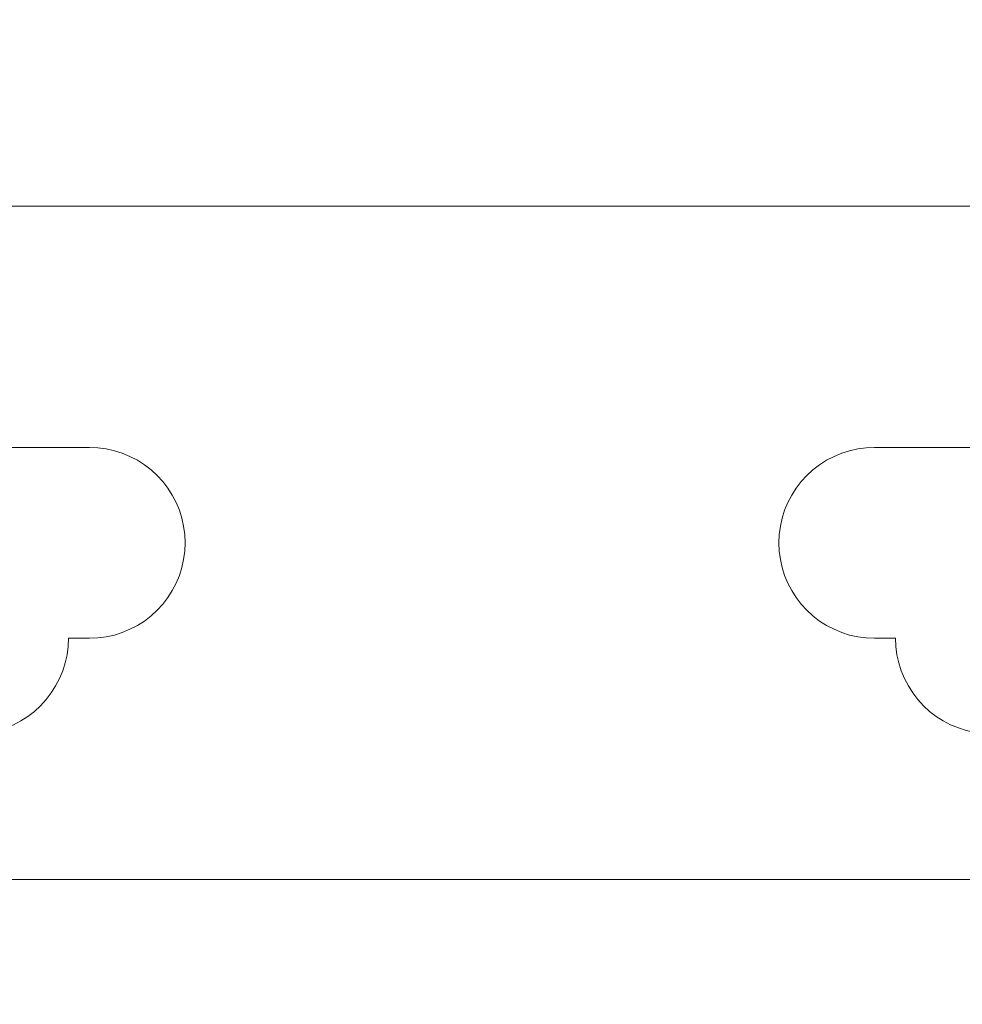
# Model space of a CAD drawing. Header units: inches. Extents: x -412 to -304, y -62 to 18.
# Tile 311 of 656: x -354.502 to -353.627, y -32.816 to -31.902. Entities that reach past the tile are written whole.
import ezdxf

# ---------------------------------------------------------------- set-up
doc = ezdxf.new("R2010")
doc.units = ezdxf.units.IN
doc.header["$LTSCALE"] = 32
doc.header["$MEASUREMENT"] = 0
for name, color, linetype, lineweight in [('Black', 7, 'Continuous', 18), ('Drawing', 7, 'Continuous', 18), ('None', 7, 'Continuous', 18), ('SolidLine', 7, 'Continuous', 15), ('Wood_1-H', 7, 'Continuous', 13)]:
    doc.layers.add(name, color=color, linetype=linetype, lineweight=lineweight)

# ---------------------------------------------------------------- blocks, each defined once
blk = doc.blocks.new('Group-20')
at = {"layer": 'Black'}
for points in [[(-34.54794, 16.53613, 28.9791), (34.54794, 16.53613, 28.9791), (34.54794, -16.53613, 28.9791), (-34.54794, -16.53613, 28.9791)], [(-34.54794, 16.53613, 27.70079), (34.54794, 16.53613, 27.70079), (34.54794, -16.53613, 27.70079), (-34.54794, -16.53613, 27.70079)]]:
    blk.add_3dface(points, dxfattribs=at)
at = {"layer": 'Wood_1-H'}
for points in [[(-35.96494, 17.95313, 28.99879), (35.96494, 17.95313, 28.99879), (35.96494, -17.95313, 28.99879), (-35.96494, -17.95313, 28.99879)], [(-35.96494, 17.95313, 28.9791), (35.96494, 17.95313, 28.9791), (35.96494, -17.95313, 28.9791), (-35.96494, -17.95313, 28.9791)]]:
    blk.add_3dface(points, dxfattribs=at)
blk = doc.blocks.new('MpHtAdjTrough-1095 (3D)')
at = {"layer": 'Black'}
for points in [[(-17.3622, 7.15669, -4.03907), (17.3622, 7.15669, -4.03907), (17.3622, 2.59974, -4.03907), (-17.3622, 2.59974, -4.03907)], [(17.3622, 7.15669, -3.97923), (-17.3622, 7.15669, -3.97923), (-17.3622, 2.61996, -3.97923), (17.3622, 2.61996, -3.97923)]]:
    blk.add_3dface(points, dxfattribs=at)
blk = doc.blocks.new('MP-Hardwire (3D)')
at = {"layer": 'Black'}
for points, invisible_edges in [([(5.42778, 0.76766), (5.42778, 0.82644), (-6.79613, 0.58065), (-6.79613, 0.36411)], 10), ([(-6.57222, -0.76778, -0.07874), (-6.57222, 0.76766, -0.07874), (-6.57222, 0.82644, -1.496), (-6.57222, -0.47242, -1.496)], 10), ([(-4.13831, 0.4331, -1.496), (-4.13831, -0.43305, -1.496), (-6.57222, -0.47242, -1.496), (-6.57222, 0.82644, -1.496)], 10), ([(-7.19722, 0.76766), (-7.19722, -0.76778), (-7.06054, 0.457), (-7.06154, 0.46466)], 10), ([(-7.06154, 0.46466, -0.07874), (-7.06054, 0.457, -0.07874), (-7.19722, -0.76778, -0.07874), (-7.19722, 0.76766, -0.07874)], 10), ([(5.42778, 0.76766), (-6.89244, -0.27599), (-6.88472, -0.27565)], 9), ([(-6.79748, 0.34873), (-6.89244, -0.27599), (5.42778, 0.76766)], 11), ([(-6.88472, -0.27565), (5.66357, 0.31982), (5.66, 0.32668), (5.42778, 0.76766)], 13), ([(5.42778, 0.76766), (-6.79647, 0.35639), (-6.79748, 0.34873)], 9), ([(-6.57222, 0.76766, -0.07874), (-6.57222, -0.76778, -0.07874), (-6.79748, 0.34873, -0.07874), (-6.79647, 0.35639, -0.07874)], 10), ([(-6.79613, 0.36411), (-6.79647, 0.35639), (5.42778, 0.76766)], 10), ([(-6.57222, 0.76766, -0.07874), (-6.79647, 0.35639, -0.07874), (-6.79613, 0.36411, -0.07874)], 9), ([(-6.57222, 0.76766, -0.07874), (-6.79613, 0.36411, -0.07874), (-6.79613, 0.58065, -0.07874)], 9), ([(-7.05886, 0.44945), (-7.06054, 0.457), (-7.19722, -0.76778)], 10), ([(-7.19722, -0.76778, -0.07874), (-7.06054, 0.457, -0.07874), (-7.05886, 0.44945, -0.07874)], 9), ([(-7.19722, -0.76778), (-7.05654, 0.44208), (-7.05886, 0.44945)], 9), ([(-7.05886, 0.44945, -0.07874), (-7.05654, 0.44208, -0.07874), (-7.19722, -0.76778, -0.07874)], 10), ([(-7.05358, 0.43494), (-7.05654, 0.44208), (-7.19722, -0.76778)], 10), ([(-7.05654, 0.44208, -0.07874), (-7.05358, 0.43494, -0.07874), (-7.19722, -0.76778, -0.07874)], 10), ([(-7.05001, 0.42809), (-7.05358, 0.43494), (-7.19722, -0.76778)], 10), ([(-7.19722, -0.76778, -0.07874), (-7.05358, 0.43494, -0.07874), (-7.05001, 0.42809, -0.07874)], 9), ([(-7.05001, 0.42809), (-7.05001, 0.42809, -0.07874), (-7.05358, 0.43494, -0.07874), (-7.05358, 0.43494)], 5), ([(-7.19722, -0.76778), (-7.04586, 0.42157), (-7.05001, 0.42809)], 9), ([(-7.05001, 0.42809, -0.07874), (-7.04586, 0.42157, -0.07874), (-7.19722, -0.76778, -0.07874)], 10), ([(-7.04116, 0.41544), (-7.04586, 0.42157), (-7.19722, -0.76778)], 10), ([(-7.19722, -0.76778, -0.07874), (-7.04586, 0.42157, -0.07874), (-7.04116, 0.41544, -0.07874)], 9), ([(-7.04586, 0.42157), (-7.04586, 0.42157, -0.07874), (-7.05001, 0.42809, -0.07874), (-7.05001, 0.42809)], 5), ([(-7.04116, 0.41544), (-7.04116, 0.41544, -0.07874), (-7.04586, 0.42157, -0.07874), (-7.04586, 0.42157)], 5), ([(-7.19722, -0.76778), (-7.03594, 0.40974), (-7.04116, 0.41544)], 9), ([(-7.04116, 0.41544, -0.07874), (-7.03594, 0.40974, -0.07874), (-7.19722, -0.76778, -0.07874)], 10), ([(-7.03594, 0.40974), (-7.03594, 0.40974, -0.07874), (-7.04116, 0.41544, -0.07874), (-7.04116, 0.41544)], 5), ([(-7.03594, 0.40974), (-7.19722, -0.76778), (-6.965, 0.32668), (-6.96796, 0.33382)], 11), ([(-7.03594, 0.40974, -0.07874), (-7.03024, 0.40452, -0.07874), (-7.19722, -0.76778, -0.07874)], 10), ([(-7.19722, -0.76778, -0.07874), (-7.03024, 0.40452, -0.07874), (-6.97028, 0.34119, -0.07874), (-6.96796, 0.33382, -0.07874)], 11), ([(-7.03594, 0.40974), (-6.97028, 0.34119), (-6.97195, 0.34873)], 9), ([(-6.96796, 0.33382), (-6.97028, 0.34119), (-7.03594, 0.40974)], 10), ([(-7.03024, 0.40452), (-7.03594, 0.40974), (-6.97195, 0.34873)], 10), ([(-7.03024, 0.40452), (-7.03024, 0.40452, -0.07874), (-7.03594, 0.40974, -0.07874), (-7.03594, 0.40974)], 5), ([(-6.97195, 0.34873), (-6.97296, 0.35639), (-7.03024, 0.40452)], 10), ([(-7.02411, 0.39982), (-7.03024, 0.40452), (-6.97296, 0.35639)], 10), ([(-6.97195, 0.34873, -0.07874), (-7.03024, 0.40452, -0.07874), (-7.02411, 0.39982, -0.07874)], 9), ([(-7.03024, 0.40452, -0.07874), (-6.97195, 0.34873, -0.07874), (-6.97028, 0.34119, -0.07874)], 9), ([(-7.02411, 0.39982), (-7.02411, 0.39982, -0.07874), (-7.03024, 0.40452, -0.07874), (-7.03024, 0.40452)], 5), ([(-6.97296, 0.35639), (-7.01759, 0.39567), (-7.02411, 0.39982)], 9), ([(-7.02411, 0.39982, -0.07874), (-7.01759, 0.39567, -0.07874), (-6.97195, 0.34873, -0.07874)], 10), ([(-7.01759, 0.39567), (-7.01759, 0.39567, -0.07874), (-7.02411, 0.39982, -0.07874), (-7.02411, 0.39982)], 5), ([(-7.01073, 0.3921), (-7.01759, 0.39567), (-6.97296, 0.35639)], 10), ([(-6.97195, 0.34873, -0.07874), (-7.01759, 0.39567, -0.07874), (-7.01073, 0.3921, -0.07874)], 9), ([(-7.01073, 0.3921), (-7.01073, 0.3921, -0.07874), (-7.01759, 0.39567, -0.07874), (-7.01759, 0.39567)], 5), ([(-7.0036, 0.38914), (-7.01073, 0.3921), (-6.97296, 0.35639)], 10), ([(-6.97195, 0.34873, -0.07874), (-7.01073, 0.3921, -0.07874), (-7.0036, 0.38914, -0.07874)], 9), ([(-7.0036, 0.38914), (-7.0036, 0.38914, -0.07874), (-7.01073, 0.3921, -0.07874), (-7.01073, 0.3921)], 5), ([(-6.97296, 0.35639), (-6.99622, 0.38682), (-7.0036, 0.38914)], 9), ([(-7.0036, 0.38914, -0.07874), (-6.99622, 0.38682, -0.07874), (-6.97195, 0.34873, -0.07874)], 10), ([(-6.99622, 0.38682), (-6.99622, 0.38682, -0.07874), (-7.0036, 0.38914, -0.07874), (-7.0036, 0.38914)], 5), ([(-6.98868, 0.38514), (-6.99622, 0.38682), (-6.97296, 0.35639)], 10), ([(-6.97195, 0.34873, -0.07874), (-6.99622, 0.38682, -0.07874), (-6.98868, 0.38514, -0.07874)], 9), ([(-6.98868, 0.38514), (-6.98868, 0.38514, -0.07874), (-6.99622, 0.38682, -0.07874), (-6.99622, 0.38682)], 5), ([(-6.98102, 0.38414), (-6.98868, 0.38514), (-6.97296, 0.35639)], 10), ([(-6.98868, 0.38514, -0.07874), (-6.98102, 0.38414, -0.07874), (-6.97195, 0.34873, -0.07874)], 10), ([(-6.98102, 0.38414), (-6.98102, 0.38414, -0.07874), (-6.98868, 0.38514, -0.07874), (-6.98868, 0.38514)], 5), ([(-6.98102, 0.38414), (-6.97296, 0.35639), (-6.9733, 0.36411)], 9), ([(-6.9733, 0.36411), (-6.9733, 0.3838), (-6.98102, 0.38414)], 8), ([(-6.98102, 0.38414, -0.07874), (-6.9733, 0.3838, -0.07874), (-6.9733, 0.36411, -0.07874)], 8), ([(-6.9733, 0.36411, -0.07874), (-6.97296, 0.35639, -0.07874), (-6.98102, 0.38414, -0.07874)], 10), ([(-6.97296, 0.35639, -0.07874), (-6.97195, 0.34873, -0.07874), (-6.98102, 0.38414, -0.07874)], 10), ([(-6.9733, 0.3838), (-6.9733, 0.3838, -0.07874), (-6.98102, 0.38414, -0.07874), (-6.98102, 0.38414)], 4), ([(-6.97296, 0.35639), (-6.97296, 0.35639, -0.07874), (-6.9733, 0.36411, -0.07874), (-6.9733, 0.36411)], 1), ([(-6.79613, 0.36411), (-6.79613, 0.36411, -0.07874), (-6.79647, 0.35639, -0.07874), (-6.79647, 0.35639)], 4), ([(-6.97195, 0.34873), (-6.97195, 0.34873, -0.07874), (-6.97296, 0.35639, -0.07874), (-6.97296, 0.35639)], 5), ([(-6.97028, 0.34119), (-6.97028, 0.34119, -0.07874), (-6.97195, 0.34873, -0.07874), (-6.97195, 0.34873)], 5), ([(-6.92215, -0.28395), (-6.91501, -0.28099), (-6.79748, 0.34873), (-6.79915, 0.34119)], 10), ([(-6.79748, 0.34873), (-6.91501, -0.28099), (-6.90764, -0.27867)], 9), ([(-6.90764, -0.27867), (-6.9001, -0.277), (-6.79748, 0.34873)], 10), ([(-6.79748, 0.34873), (-6.9001, -0.277), (-6.89244, -0.27599)], 9), ([(-6.79915, 0.34119, -0.07874), (-6.79748, 0.34873, -0.07874), (-6.57222, -0.76778, -0.07874)], 10), ([(-6.79748, 0.34873), (-6.79748, 0.34873, -0.07874), (-6.79915, 0.34119, -0.07874), (-6.79915, 0.34119)], 5), ([(-6.79647, 0.35639), (-6.79647, 0.35639, -0.07874), (-6.79748, 0.34873, -0.07874), (-6.79748, 0.34873)], 5), ([(-6.96796, 0.33382), (-6.96796, 0.33382, -0.07874), (-6.97028, 0.34119, -0.07874), (-6.97028, 0.34119)], 5), ([(-6.79915, 0.34119), (-6.93552, -0.29167), (-6.92901, -0.28752)], 9), ([(-6.79915, 0.34119), (-6.80147, 0.33382), (-6.93552, -0.29167)], 10), ([(-6.92901, -0.28752), (-6.92215, -0.28395), (-6.79915, 0.34119)], 10), ([(-6.57222, -0.76778, -0.07874), (-6.80147, 0.33382, -0.07874), (-6.79915, 0.34119, -0.07874)], 9), ([(-6.79915, 0.34119), (-6.79915, 0.34119, -0.07874), (-6.80147, 0.33382, -0.07874), (-6.80147, 0.33382)], 5), ([(-6.96796, 0.33382, -0.07874), (-6.965, 0.32668, -0.07874), (-7.19722, -0.76778, -0.07874)], 10), ([(-6.965, 0.32668), (-6.965, 0.32668, -0.07874), (-6.96796, 0.33382, -0.07874), (-6.96796, 0.33382)], 5), ([(-6.80147, 0.33382), (-6.80443, 0.32668), (-6.93552, -0.29167)], 10), ([(-6.80443, 0.32668, -0.07874), (-6.80147, 0.33382, -0.07874), (-6.57222, -0.76778, -0.07874)], 10), ([(-6.80147, 0.33382), (-6.80147, 0.33382, -0.07874), (-6.80443, 0.32668, -0.07874), (-6.80443, 0.32668)], 5), ([(-6.96143, 0.31982), (-6.965, 0.32668), (-7.19722, -0.76778)], 10), ([(-7.19722, -0.76778, -0.07874), (-6.965, 0.32668, -0.07874), (-7.05654, -0.4422, -0.07874), (-7.05886, -0.44957, -0.07874)], 11), ([(-7.05358, -0.43506, -0.07874), (-7.05654, -0.4422, -0.07874), (-6.965, 0.32668, -0.07874)], 10), ([(-7.05358, -0.43506), (-7.05001, -0.42821), (-6.80443, 0.32668), (-6.808, 0.31982)], 10), ([(-7.05001, -0.42821, -0.07874), (-7.05358, -0.43506, -0.07874), (-6.965, 0.32668, -0.07874)], 10), ([(-7.05001, -0.42821), (-7.04586, -0.42169), (-6.80443, 0.32668)], 10), ([(-6.965, 0.32668, -0.07874), (-7.04586, -0.42169, -0.07874), (-7.05001, -0.42821, -0.07874)], 9), ([(-6.80443, 0.32668), (-7.04586, -0.42169), (-7.04116, -0.41556)], 9), ([(-7.04116, -0.41556, -0.07874), (-7.04586, -0.42169, -0.07874), (-6.965, 0.32668, -0.07874)], 10), ([(-7.04116, -0.41556), (-7.03594, -0.40986), (-6.80443, 0.32668)], 10), ([(-6.965, 0.32668, -0.07874), (-7.03594, -0.40986, -0.07874), (-7.04116, -0.41556, -0.07874)], 9), ([(-6.80443, 0.32668), (-7.03594, -0.40986), (-6.965, -0.3268), (-6.96143, -0.31994)], 11), ([(-7.03594, -0.40986, -0.07874), (-6.965, 0.32668, -0.07874), (-6.965, -0.3268, -0.07874), (-6.96796, -0.33394, -0.07874)], 11), ([(-6.965, -0.3268, -0.07874), (-6.965, 0.32668, -0.07874), (-6.96143, 0.31982, -0.07874)], 9), ([(-6.96143, 0.31982), (-6.96143, 0.31982, -0.07874), (-6.965, 0.32668, -0.07874), (-6.965, 0.32668)], 5), ([(-6.80443, 0.32668), (-6.96143, -0.31994), (-6.95728, -0.31342)], 9), ([(-6.95728, -0.31342), (-6.95257, -0.30729), (-6.80443, 0.32668)], 10), ([(-6.95257, -0.30729), (-6.94735, -0.3016), (-6.80443, 0.32668)], 10), ([(-6.80443, 0.32668), (-6.94735, -0.3016), (-6.94166, -0.29638)], 9), ([(-6.94166, -0.29638), (-6.93552, -0.29167), (-6.80443, 0.32668)], 10), ([(-6.808, 0.31982, -0.07874), (-6.80443, 0.32668, -0.07874), (-6.57222, -0.76778, -0.07874)], 10), ([(-6.80443, 0.32668), (-6.80443, 0.32668, -0.07874), (-6.808, 0.31982, -0.07874), (-6.808, 0.31982)], 5), ([(-6.95728, 0.3133), (-6.96143, 0.31982), (-7.19722, -0.76778)], 10), ([(-6.95257, 0.30717), (-6.95728, 0.3133), (-7.19722, -0.76778)], 10), ([(-6.808, 0.31982), (-6.81215, 0.3133), (-7.05358, -0.43506)], 10), ([(-7.05358, -0.43506), (-6.81215, 0.3133), (-6.81686, 0.30717)], 9), ([(-6.965, -0.3268, -0.07874), (-6.96143, 0.31982, -0.07874), (-6.95728, 0.3133, -0.07874)], 9), ([(-6.965, -0.3268, -0.07874), (-6.95728, 0.3133, -0.07874), (-6.95257, 0.30717, -0.07874)], 9), ([(-6.95728, 0.3133), (-6.95728, 0.3133, -0.07874), (-6.96143, 0.31982, -0.07874), (-6.96143, 0.31982)], 5), ([(-6.95257, 0.30717), (-6.95257, 0.30717, -0.07874), (-6.95728, 0.3133, -0.07874), (-6.95728, 0.3133)], 5), ([(-6.88472, -0.27565), (5.66772, 0.3133), (5.66357, 0.31982)], 9), ([(5.67243, 0.30717), (5.66772, 0.3133), (-6.88472, -0.27565)], 10), ([(-6.81686, 0.30717, -0.07874), (-6.81215, 0.3133, -0.07874), (-6.57222, -0.76778, -0.07874)], 10), ([(-6.81215, 0.3133), (-6.81215, 0.3133, -0.07874), (-6.81686, 0.30717, -0.07874), (-6.81686, 0.30717)], 5), ([(-6.57222, -0.76778, -0.07874), (-6.81215, 0.3133, -0.07874), (-6.808, 0.31982, -0.07874)], 9), ([(-6.808, 0.31982), (-6.808, 0.31982, -0.07874), (-6.81215, 0.3133, -0.07874), (-6.81215, 0.3133)], 5), ([(-7.19722, -0.76778), (-6.94735, 0.30148), (-6.95257, 0.30717)], 9), ([(-6.81686, 0.30717), (-6.82208, 0.30148), (-7.05358, -0.43506)], 10), ([(-6.95257, 0.30717, -0.07874), (-6.94735, 0.30148, -0.07874), (-6.965, -0.3268, -0.07874)], 10), ([(-6.94735, 0.30148), (-6.94735, 0.30148, -0.07874), (-6.95257, 0.30717, -0.07874), (-6.95257, 0.30717)], 5), ([(-6.88472, -0.27565), (-6.87699, -0.27599), (5.67765, 0.30148), (5.67243, 0.30717)], 10), ([(-6.57222, -0.76778, -0.07874), (-6.82208, 0.30148, -0.07874), (-6.81686, 0.30717, -0.07874)], 9), ([(-6.81686, 0.30717), (-6.81686, 0.30717, -0.07874), (-6.82208, 0.30148, -0.07874), (-6.82208, 0.30148)], 5), ([(-6.94166, 0.29625), (-6.94735, 0.30148), (-7.19722, -0.76778)], 10), ([(-7.19722, -0.76778), (-6.93552, 0.29155), (-6.94166, 0.29625)], 9), ([(-7.05358, -0.43506), (-6.82208, 0.30148), (-6.82778, 0.29625)], 9), ([(-6.82778, 0.29625), (-6.83391, 0.29155), (-7.05358, -0.43506)], 10), ([(-6.965, -0.3268, -0.07874), (-6.94735, 0.30148, -0.07874), (-6.94166, 0.29625, -0.07874)], 9), ([(-6.94166, 0.29625, -0.07874), (-6.93552, 0.29155, -0.07874), (-6.965, -0.3268, -0.07874)], 10), ([(-6.94166, 0.29625), (-6.94166, 0.29625, -0.07874), (-6.94735, 0.30148, -0.07874), (-6.94735, 0.30148)], 5), ([(-6.93552, 0.29155), (-6.93552, 0.29155, -0.07874), (-6.94166, 0.29625, -0.07874), (-6.94166, 0.29625)], 5), ([(-6.87699, -0.27599), (-6.86933, -0.277), (5.67765, 0.30148)], 10), ([(5.67765, 0.30148), (-6.86933, -0.277), (-6.86179, -0.27867)], 9), ([(5.67765, 0.30148), (-6.86179, -0.27867), (-6.85442, -0.28099)], 9), ([(-6.85442, -0.28099), (-6.84728, -0.28395), (5.67765, 0.30148)], 10), ([(-6.84728, -0.28395), (-6.84042, -0.28752), (5.67765, 0.30148)], 10), ([(5.67765, 0.30148), (-6.84042, -0.28752), (-6.83391, -0.29167)], 9), ([(5.67765, 0.30148), (-6.83391, -0.29167), (-6.82778, -0.29638)], 9), ([(-6.82208, -0.3016, -0.07874), (-6.83391, 0.29155, -0.07874), (-6.82778, 0.29625, -0.07874)], 9), ([(-6.82778, 0.29625), (-6.82778, 0.29625, -0.07874), (-6.83391, 0.29155, -0.07874), (-6.83391, 0.29155)], 5), ([(-6.82778, -0.29638), (-6.82208, -0.3016), (5.67765, 0.30148)], 10), ([(-6.82778, 0.29625, -0.07874), (-6.82208, 0.30148, -0.07874), (-6.82208, -0.3016, -0.07874)], 10), ([(-6.82208, 0.30148), (-6.82208, 0.30148, -0.07874), (-6.82778, 0.29625, -0.07874), (-6.82778, 0.29625)], 5), ([(5.67765, 0.30148), (-6.82208, -0.3016), (-6.81686, -0.30729)], 9), ([(-6.82208, 0.30148, -0.07874), (-6.80147, -0.33394, -0.07874), (-6.80443, -0.3268, -0.07874)], 9), ([(-6.80443, -0.3268, -0.07874), (-6.808, -0.31994, -0.07874), (-6.82208, 0.30148, -0.07874)], 10), ([(-6.808, -0.31994, -0.07874), (-6.81215, -0.31342, -0.07874), (-6.82208, 0.30148, -0.07874)], 10), ([(-6.82208, 0.30148, -0.07874), (-6.57222, -0.76778, -0.07874), (-6.79748, -0.34885, -0.07874), (-6.79915, -0.34131, -0.07874)], 11), ([(-6.79915, -0.34131, -0.07874), (-6.80147, -0.33394, -0.07874), (-6.82208, 0.30148, -0.07874)], 10), ([(-6.82208, 0.30148, -0.07874), (-6.81215, -0.31342, -0.07874), (-6.81686, -0.30729, -0.07874)], 9), ([(-6.81686, -0.30729, -0.07874), (-6.82208, -0.3016, -0.07874), (-6.82208, 0.30148, -0.07874)], 10), ([(-6.81686, -0.30729), (-6.81215, -0.31342), (5.67765, 0.30148)], 10), ([(5.67765, 0.30148), (-6.81215, -0.31342), (-6.808, -0.31994)], 9), ([(-6.808, -0.31994), (-6.80443, -0.3268), (5.67765, 0.30148)], 10), ([(-6.80443, -0.3268), (-6.80147, -0.33394), (5.67765, 0.30148)], 10), ([(5.67765, 0.30148), (-6.80147, -0.33394), (-6.79915, -0.34131)], 9), ([(-6.79915, -0.34131), (-6.79748, -0.34885), (5.67765, 0.30148)], 10), ([(5.67765, 0.30148), (-6.79748, -0.34885), (-6.79647, -0.35651)], 9), ([(-6.79647, -0.35651), (-6.79613, -0.36423), (5.67765, 0.30148)], 10), ([(5.68334, 0.29625), (5.67765, 0.30148), (-6.79613, -0.36423), (5.74028, -0.27565)], 14), ([(-6.92901, 0.2874), (-6.93552, 0.29155), (-7.19722, -0.76778)], 10), ([(-6.92215, 0.28383), (-6.92901, 0.2874), (-7.19722, -0.76778)], 10), ([(-7.19722, -0.76778), (-6.91501, 0.28087), (-6.92215, 0.28383)], 9), ([(-6.83391, 0.29155), (-6.84042, 0.2874), (-7.05358, -0.43506)], 10), ([(-7.05358, -0.43506), (-6.84042, 0.2874), (-6.84728, 0.28383)], 9), ([(-7.05358, -0.43506), (-6.84728, 0.28383), (-6.85442, 0.28087)], 9), ([(-6.965, -0.3268, -0.07874), (-6.93552, 0.29155, -0.07874), (-6.92901, 0.2874, -0.07874)], 9), ([(-6.965, -0.3268, -0.07874), (-6.92901, 0.2874, -0.07874), (-6.92215, 0.28383, -0.07874)], 9), ([(-6.92215, 0.28383, -0.07874), (-6.91501, 0.28087, -0.07874), (-6.965, -0.3268, -0.07874)], 10), ([(-6.92901, 0.2874), (-6.92901, 0.2874, -0.07874), (-6.93552, 0.29155, -0.07874), (-6.93552, 0.29155)], 5), ([(-6.92215, 0.28383), (-6.92215, 0.28383, -0.07874), (-6.92901, 0.2874, -0.07874), (-6.92901, 0.2874)], 5), ([(-6.91501, 0.28087), (-6.91501, 0.28087, -0.07874), (-6.92215, 0.28383, -0.07874), (-6.92215, 0.28383)], 5), ([(-6.86179, -0.27867, -0.07874), (-6.86933, -0.277, -0.07874), (-6.84042, 0.2874, -0.07874)], 10), ([(-6.84728, 0.28383, -0.07874), (-6.84042, 0.2874, -0.07874), (-6.86933, -0.277, -0.07874)], 10), ([(-6.85442, 0.28087, -0.07874), (-6.84728, 0.28383, -0.07874), (-6.86933, -0.277, -0.07874)], 10), ([(-6.85442, -0.28099, -0.07874), (-6.86179, -0.27867, -0.07874), (-6.84042, 0.2874, -0.07874)], 10), ([(-6.84042, 0.2874, -0.07874), (-6.84728, -0.28395, -0.07874), (-6.85442, -0.28099, -0.07874)], 9), ([(-6.84728, 0.28383), (-6.84728, 0.28383, -0.07874), (-6.85442, 0.28087, -0.07874), (-6.85442, 0.28087)], 5), ([(-6.84042, 0.2874, -0.07874), (-6.84042, -0.28752, -0.07874), (-6.84728, -0.28395, -0.07874)], 9), ([(-6.84042, 0.2874), (-6.84042, 0.2874, -0.07874), (-6.84728, 0.28383, -0.07874), (-6.84728, 0.28383)], 5), ([(-6.82208, -0.3016, -0.07874), (-6.84042, 0.2874, -0.07874), (-6.83391, 0.29155, -0.07874)], 9), ([(-6.83391, 0.29155), (-6.83391, 0.29155, -0.07874), (-6.84042, 0.2874, -0.07874), (-6.84042, 0.2874)], 5), ([(-6.84042, 0.2874, -0.07874), (-6.82208, -0.3016, -0.07874), (-6.82778, -0.29638, -0.07874)], 9), ([(-6.82778, -0.29638, -0.07874), (-6.83391, -0.29167, -0.07874), (-6.84042, 0.2874, -0.07874)], 10), ([(-6.83391, -0.29167, -0.07874), (-6.84042, -0.28752, -0.07874), (-6.84042, 0.2874, -0.07874)], 10), ([(-6.91501, 0.28087), (-7.19722, -0.76778), (-7.06054, -0.45712), (-7.05886, -0.44957)], 11), ([(-7.05886, -0.44957), (-7.05654, -0.4422), (-6.91501, 0.28087)], 10), ([(-6.90764, 0.27855), (-6.91501, 0.28087), (-7.05654, -0.4422)], 10), ([(-7.05654, -0.4422), (-7.05358, -0.43506), (-6.9001, 0.27688), (-6.90764, 0.27855)], 10), ([(-6.85442, 0.28087), (-6.86179, 0.27855), (-7.05358, -0.43506)], 10), ([(-6.86179, 0.27855), (-6.86933, 0.27688), (-7.05358, -0.43506)], 10), ([(-7.05358, -0.43506), (-6.89244, 0.27587), (-6.9001, 0.27688)], 9), ([(-7.05358, -0.43506), (-6.86933, 0.27688), (-6.87699, 0.27587)], 9), ([(-7.05358, -0.43506), (-6.87699, 0.27587), (-6.88472, 0.27553)], 9), ([(-6.88472, 0.27553), (-6.89244, 0.27587), (-7.05358, -0.43506)], 10), ([(-6.96143, -0.31994, -0.07874), (-6.965, -0.3268, -0.07874), (-6.91501, 0.28087, -0.07874)], 10), ([(-6.95728, -0.31342, -0.07874), (-6.96143, -0.31994, -0.07874), (-6.91501, 0.28087, -0.07874)], 10), ([(-6.95257, -0.30729, -0.07874), (-6.95728, -0.31342, -0.07874), (-6.91501, 0.28087, -0.07874)], 10), ([(-6.91501, 0.28087, -0.07874), (-6.94735, -0.3016, -0.07874), (-6.95257, -0.30729, -0.07874)], 9), ([(-6.94166, -0.29638, -0.07874), (-6.94735, -0.3016, -0.07874), (-6.91501, 0.28087, -0.07874)], 10), ([(-6.91501, 0.28087, -0.07874), (-6.93552, -0.29167, -0.07874), (-6.94166, -0.29638, -0.07874)], 9), ([(-6.92901, -0.28752, -0.07874), (-6.93552, -0.29167, -0.07874), (-6.91501, 0.28087, -0.07874)], 10), ([(-6.91501, 0.28087, -0.07874), (-6.92215, -0.28395, -0.07874), (-6.92901, -0.28752, -0.07874)], 9), ([(-6.91501, 0.28087, -0.07874), (-6.91501, -0.28099, -0.07874), (-6.92215, -0.28395, -0.07874)], 9), ([(-6.91501, -0.28099, -0.07874), (-6.91501, 0.28087, -0.07874), (-6.90764, 0.27855, -0.07874)], 9), ([(-6.90764, 0.27855), (-6.90764, 0.27855, -0.07874), (-6.91501, 0.28087, -0.07874), (-6.91501, 0.28087)], 5), ([(-6.90764, 0.27855, -0.07874), (-6.9001, 0.27688, -0.07874), (-6.91501, -0.28099, -0.07874)], 10), ([(-6.9001, 0.27688, -0.07874), (-6.89244, 0.27587, -0.07874), (-6.91501, -0.28099, -0.07874)], 10), ([(-6.90764, -0.27867, -0.07874), (-6.91501, -0.28099, -0.07874), (-6.89244, 0.27587, -0.07874)], 10), ([(-6.9001, 0.27688), (-6.9001, 0.27688, -0.07874), (-6.90764, 0.27855, -0.07874), (-6.90764, 0.27855)], 5), ([(-6.89244, 0.27587, -0.07874), (-6.9001, -0.277, -0.07874), (-6.90764, -0.27867, -0.07874)], 9), ([(-6.89244, 0.27587), (-6.89244, 0.27587, -0.07874), (-6.9001, 0.27688, -0.07874), (-6.9001, 0.27688)], 5), ([(-6.89244, -0.27599, -0.07874), (-6.9001, -0.277, -0.07874), (-6.89244, 0.27587, -0.07874)], 10), ([(-6.89244, 0.27587, -0.07874), (-6.88472, 0.27553, -0.07874), (-6.88472, -0.27565, -0.07874), (-6.89244, -0.27599, -0.07874)], 10), ([(-6.88472, 0.27553), (-6.88472, 0.27553, -0.07874), (-6.89244, 0.27587, -0.07874), (-6.89244, 0.27587)], 5), ([(-6.87699, -0.27599, -0.07874), (-6.88472, -0.27565, -0.07874), (-6.88472, 0.27553, -0.07874), (-6.87699, 0.27587, -0.07874)], 10), ([(-6.87699, 0.27587), (-6.87699, 0.27587, -0.07874), (-6.88472, 0.27553, -0.07874), (-6.88472, 0.27553)], 5), ([(-6.87699, 0.27587, -0.07874), (-6.86933, 0.27688, -0.07874), (-6.86933, -0.277, -0.07874)], 10), ([(-6.86933, 0.27688), (-6.86933, 0.27688, -0.07874), (-6.87699, 0.27587, -0.07874), (-6.87699, 0.27587)], 5), ([(-6.87699, 0.27587, -0.07874), (-6.86933, -0.277, -0.07874), (-6.87699, -0.27599, -0.07874)], 9), ([(-6.86933, -0.277, -0.07874), (-6.86179, 0.27855, -0.07874), (-6.85442, 0.28087, -0.07874)], 9), ([(-6.86933, -0.277, -0.07874), (-6.86933, 0.27688, -0.07874), (-6.86179, 0.27855, -0.07874)], 9), ([(-6.86179, 0.27855), (-6.86179, 0.27855, -0.07874), (-6.86933, 0.27688, -0.07874), (-6.86933, 0.27688)], 5), ([(-6.85442, 0.28087), (-6.85442, 0.28087, -0.07874), (-6.86179, 0.27855, -0.07874), (-6.86179, 0.27855)], 5), ([(-6.92215, -0.28395), (-6.92215, -0.28395, -0.07874), (-6.91501, -0.28099, -0.07874), (-6.91501, -0.28099)], 5), ([(-6.91501, -0.28099), (-6.91501, -0.28099, -0.07874), (-6.90764, -0.27867, -0.07874), (-6.90764, -0.27867)], 5), ([(-6.90764, -0.27867), (-6.90764, -0.27867, -0.07874), (-6.9001, -0.277, -0.07874), (-6.9001, -0.277)], 5), ([(-6.9001, -0.277), (-6.9001, -0.277, -0.07874), (-6.89244, -0.27599, -0.07874), (-6.89244, -0.27599)], 5), ([(-6.89244, -0.27599), (-6.89244, -0.27599, -0.07874), (-6.88472, -0.27565, -0.07874), (-6.88472, -0.27565)], 5), ([(-6.88472, -0.27565), (-6.88472, -0.27565, -0.07874), (-6.87699, -0.27599, -0.07874), (-6.87699, -0.27599)], 5), ([(-6.87699, -0.27599), (-6.87699, -0.27599, -0.07874), (-6.86933, -0.277, -0.07874), (-6.86933, -0.277)], 5), ([(-6.86933, -0.277), (-6.86933, -0.277, -0.07874), (-6.86179, -0.27867, -0.07874), (-6.86179, -0.27867)], 5), ([(-6.86179, -0.27867), (-6.86179, -0.27867, -0.07874), (-6.85442, -0.28099, -0.07874), (-6.85442, -0.28099)], 5), ([(-6.85442, -0.28099), (-6.85442, -0.28099, -0.07874), (-6.84728, -0.28395, -0.07874), (-6.84728, -0.28395)], 5), ([(5.73256, -0.27599), (5.74028, -0.27565), (-6.79613, -0.36423)], 10), ([(-6.79613, -0.36423), (5.7249, -0.277), (5.73256, -0.27599)], 9), ([(5.71736, -0.27867), (5.7249, -0.277), (-6.79613, -0.36423)], 10), ([(5.70999, -0.28099), (5.71736, -0.27867), (-6.79613, -0.36423)], 10), ([(-6.79613, -0.36423), (5.70285, -0.28395), (5.70999, -0.28099)], 9), ([(-6.94166, -0.29638), (-6.94166, -0.29638, -0.07874), (-6.93552, -0.29167, -0.07874), (-6.93552, -0.29167)], 5), ([(-6.93552, -0.29167), (-6.93552, -0.29167, -0.07874), (-6.92901, -0.28752, -0.07874), (-6.92901, -0.28752)], 5), ([(-6.92901, -0.28752), (-6.92901, -0.28752, -0.07874), (-6.92215, -0.28395, -0.07874), (-6.92215, -0.28395)], 5), ([(-6.84728, -0.28395), (-6.84728, -0.28395, -0.07874), (-6.84042, -0.28752, -0.07874), (-6.84042, -0.28752)], 5), ([(-6.84042, -0.28752), (-6.84042, -0.28752, -0.07874), (-6.83391, -0.29167, -0.07874), (-6.83391, -0.29167)], 5), ([(-6.83391, -0.29167), (-6.83391, -0.29167, -0.07874), (-6.82778, -0.29638, -0.07874), (-6.82778, -0.29638)], 5), ([(-6.79613, -0.36423), (5.69599, -0.28752), (5.70285, -0.28395)], 9), ([(5.68948, -0.29167), (5.69599, -0.28752), (-6.79613, -0.36423)], 10), ([(5.68334, -0.29638), (5.68948, -0.29167), (-6.79613, -0.36423)], 10), ([(-6.95257, -0.30729), (-6.95257, -0.30729, -0.07874), (-6.94735, -0.3016, -0.07874), (-6.94735, -0.3016)], 5), ([(-6.94735, -0.3016), (-6.94735, -0.3016, -0.07874), (-6.94166, -0.29638, -0.07874), (-6.94166, -0.29638)], 5), ([(-6.82778, -0.29638), (-6.82778, -0.29638, -0.07874), (-6.82208, -0.3016, -0.07874), (-6.82208, -0.3016)], 5), ([(-6.82208, -0.3016), (-6.82208, -0.3016, -0.07874), (-6.81686, -0.30729, -0.07874), (-6.81686, -0.30729)], 5), ([(-6.79613, -0.36423), (5.67765, -0.3016), (5.68334, -0.29638)], 9), ([(5.67243, -0.30729), (5.67765, -0.3016), (-6.79613, -0.36423)], 10), ([(-6.95728, -0.31342), (-6.95728, -0.31342, -0.07874), (-6.95257, -0.30729, -0.07874), (-6.95257, -0.30729)], 5), ([(-6.81686, -0.30729), (-6.81686, -0.30729, -0.07874), (-6.81215, -0.31342, -0.07874), (-6.81215, -0.31342)], 5), ([(-6.79613, -0.36423), (5.66772, -0.31342), (5.67243, -0.30729)], 9), ([(-6.96143, -0.31994), (-6.96143, -0.31994, -0.07874), (-6.95728, -0.31342, -0.07874), (-6.95728, -0.31342)], 5), ([(-6.81215, -0.31342), (-6.81215, -0.31342, -0.07874), (-6.808, -0.31994, -0.07874), (-6.808, -0.31994)], 5), ([(5.66357, -0.31994), (5.66772, -0.31342), (-6.79613, -0.36423)], 10), ([(-6.96796, -0.33394), (-6.965, -0.3268), (-7.03594, -0.40986)], 10), ([(-6.96796, -0.33394), (-6.96796, -0.33394, -0.07874), (-6.965, -0.3268, -0.07874), (-6.965, -0.3268)], 5), ([(-6.965, -0.3268), (-6.965, -0.3268, -0.07874), (-6.96143, -0.31994, -0.07874), (-6.96143, -0.31994)], 5), ([(-6.808, -0.31994), (-6.808, -0.31994, -0.07874), (-6.80443, -0.3268, -0.07874), (-6.80443, -0.3268)], 5), ([(-6.80443, -0.3268), (-6.80443, -0.3268, -0.07874), (-6.80147, -0.33394, -0.07874), (-6.80147, -0.33394)], 5), ([(-6.79613, -0.36423), (5.66, -0.3268), (5.66357, -0.31994)], 9), ([(-6.79613, -0.36423), (5.65704, -0.33394), (5.66, -0.3268)], 9), ([(-7.03594, -0.40986), (-6.97028, -0.34131), (-6.96796, -0.33394)], 9), ([(-6.96796, -0.33394, -0.07874), (-6.97028, -0.34131, -0.07874), (-7.03594, -0.40986, -0.07874)], 10), ([(-6.97028, -0.34131), (-6.97028, -0.34131, -0.07874), (-6.96796, -0.33394, -0.07874), (-6.96796, -0.33394)], 5), ([(-6.80147, -0.33394), (-6.80147, -0.33394, -0.07874), (-6.79915, -0.34131, -0.07874), (-6.79915, -0.34131)], 5), ([(5.65472, -0.34131), (5.65704, -0.33394), (-6.79613, -0.36423)], 10), ([(-6.97195, -0.34885), (-6.97028, -0.34131), (-7.03594, -0.40986)], 10), ([(-7.03594, -0.40986, -0.07874), (-6.97028, -0.34131, -0.07874), (-6.97195, -0.34885, -0.07874)], 9), ([(-6.97195, -0.34885), (-6.97195, -0.34885, -0.07874), (-6.97028, -0.34131, -0.07874), (-6.97028, -0.34131)], 5), ([(-6.79915, -0.34131), (-6.79915, -0.34131, -0.07874), (-6.79748, -0.34885, -0.07874), (-6.79748, -0.34885)], 5), ([(-6.79613, -0.36423), (5.65305, -0.34885), (5.65472, -0.34131)], 9), ([(-6.97195, -0.34885), (-7.03594, -0.40986), (-7.03024, -0.40464)], 9), ([(-7.03024, -0.40464, -0.07874), (-7.03594, -0.40986, -0.07874), (-6.97195, -0.34885, -0.07874)], 10), ([(-7.03024, -0.40464), (-6.97296, -0.35651), (-6.97195, -0.34885)], 9), ([(-6.97195, -0.34885, -0.07874), (-6.97296, -0.35651, -0.07874), (-7.03024, -0.40464, -0.07874)], 10), ([(-6.97296, -0.35651), (-6.97296, -0.35651, -0.07874), (-6.97195, -0.34885, -0.07874), (-6.97195, -0.34885)], 5), ([(-6.79647, -0.35651, -0.07874), (-6.79748, -0.34885, -0.07874), (-6.57222, -0.76778, -0.07874)], 10), ([(-6.79748, -0.34885), (-6.79748, -0.34885, -0.07874), (-6.79647, -0.35651, -0.07874), (-6.79647, -0.35651)], 5), ([(5.65204, -0.35651), (5.65305, -0.34885), (-6.79613, -0.36423)], 10), ([(-6.97296, -0.35651), (-7.03024, -0.40464), (-7.02411, -0.39994)], 9), ([(-7.02411, -0.39994, -0.07874), (-7.03024, -0.40464, -0.07874), (-6.97296, -0.35651, -0.07874)], 10), ([(-7.02411, -0.39994), (-7.01759, -0.39579), (-6.97296, -0.35651)], 10), ([(-6.97296, -0.35651, -0.07874), (-7.01759, -0.39579, -0.07874), (-7.02411, -0.39994, -0.07874)], 9), ([(-6.97296, -0.35651), (-7.01759, -0.39579), (-7.01073, -0.39222)], 9), ([(-7.01073, -0.39222, -0.07874), (-7.01759, -0.39579, -0.07874), (-6.97296, -0.35651, -0.07874)], 10), ([(-6.97296, -0.35651), (-7.01073, -0.39222), (-7.0036, -0.38926)], 9), ([(-7.0036, -0.38926, -0.07874), (-7.01073, -0.39222, -0.07874), (-6.97296, -0.35651, -0.07874)], 10), ([(-7.0036, -0.38926), (-6.99622, -0.38694), (-6.97296, -0.35651)], 10), ([(-6.97296, -0.35651, -0.07874), (-6.99622, -0.38694, -0.07874), (-7.0036, -0.38926, -0.07874)], 9), ([(-6.97296, -0.35651), (-6.99622, -0.38694), (-6.98868, -0.38526)], 9), ([(-6.98868, -0.38526, -0.07874), (-6.99622, -0.38694, -0.07874), (-6.97296, -0.35651, -0.07874)], 10), ([(-6.97296, -0.35651), (-6.98868, -0.38526), (-6.98102, -0.38426)], 9), ([(-6.97296, -0.35651, -0.07874), (-6.98102, -0.38426, -0.07874), (-6.98868, -0.38526, -0.07874)], 9), ([(-6.9733, -0.36423), (-6.97296, -0.35651), (-6.98102, -0.38426)], 10), ([(-6.98102, -0.38426, -0.07874), (-6.97296, -0.35651, -0.07874), (-6.9733, -0.36423, -0.07874)], 9), ([(-6.98102, -0.38426), (-6.9733, -0.38392), (-6.9733, -0.36423)], 8), ([(-6.9733, -0.36423, -0.07874), (-6.9733, -0.38392, -0.07874), (-6.98102, -0.38426, -0.07874)], 8), ([(-6.9733, -0.36423), (-6.9733, -0.36423, -0.07874), (-6.97296, -0.35651, -0.07874), (-6.97296, -0.35651)], 4), ([(-6.79613, -0.36423, -0.07874), (-6.79647, -0.35651, -0.07874), (-6.57222, -0.76778, -0.07874)], 10), ([(-6.79647, -0.35651), (-6.79647, -0.35651, -0.07874), (-6.79613, -0.36423, -0.07874), (-6.79613, -0.36423)], 1), ([(5.6517, -0.36423), (5.65204, -0.35651), (-6.79613, -0.36423)], 10), ([(-6.57222, -0.76778), (-6.79613, -0.36423), (-6.79613, -0.58077)], 9), ([(-6.79613, -0.36423), (5.65204, -0.58849), (5.6517, -0.58077)], 9), ([(-6.79613, -0.36423), (5.65305, -0.59615), (5.65204, -0.58849)], 9), ([(5.6517, -0.58077), (5.6517, -0.36423), (-6.79613, -0.36423)], 10), ([(-6.79613, -0.36423), (5.42778, -0.76778), (5.65704, -0.61107), (5.65472, -0.6037)], 11), ([(5.65472, -0.6037), (5.65305, -0.59615), (-6.79613, -0.36423)], 10), ([(5.42778, -0.76778), (-6.79613, -0.36423), (-6.57222, -0.76778)], 11), ([(-6.57222, -0.76778, -0.07874), (-6.79613, -0.58077, -0.07874), (-6.79613, -0.36423, -0.07874)], 9), ([(-6.98102, -0.38426), (-6.98102, -0.38426, -0.07874), (-6.9733, -0.38392, -0.07874), (-6.9733, -0.38392)], 1), ([(-7.01759, -0.39579), (-7.01759, -0.39579, -0.07874), (-7.01073, -0.39222, -0.07874), (-7.01073, -0.39222)], 5), ([(-7.01073, -0.39222), (-7.01073, -0.39222, -0.07874), (-7.0036, -0.38926, -0.07874), (-7.0036, -0.38926)], 5), ([(-7.0036, -0.38926), (-7.0036, -0.38926, -0.07874), (-6.99622, -0.38694, -0.07874), (-6.99622, -0.38694)], 5), ([(-6.99622, -0.38694), (-6.99622, -0.38694, -0.07874), (-6.98868, -0.38526, -0.07874), (-6.98868, -0.38526)], 5), ([(-6.98868, -0.38526), (-6.98868, -0.38526, -0.07874), (-6.98102, -0.38426, -0.07874), (-6.98102, -0.38426)], 5), ([(-7.03024, -0.40464), (-7.03024, -0.40464, -0.07874), (-7.02411, -0.39994, -0.07874), (-7.02411, -0.39994)], 5), ([(-7.02411, -0.39994), (-7.02411, -0.39994, -0.07874), (-7.01759, -0.39579, -0.07874), (-7.01759, -0.39579)], 5), ([(-7.04116, -0.41556), (-7.04116, -0.41556, -0.07874), (-7.03594, -0.40986, -0.07874), (-7.03594, -0.40986)], 5), ([(-7.03594, -0.40986), (-7.03594, -0.40986, -0.07874), (-7.03024, -0.40464, -0.07874), (-7.03024, -0.40464)], 5), ([(-7.04586, -0.42169), (-7.04586, -0.42169, -0.07874), (-7.04116, -0.41556, -0.07874), (-7.04116, -0.41556)], 5), ([(-7.05358, -0.43506), (-7.05358, -0.43506, -0.07874), (-7.05001, -0.42821, -0.07874), (-7.05001, -0.42821)], 5), ([(-7.05001, -0.42821), (-7.05001, -0.42821, -0.07874), (-7.04586, -0.42169, -0.07874), (-7.04586, -0.42169)], 5), ([(-7.05654, -0.4422), (-7.05654, -0.4422, -0.07874), (-7.05358, -0.43506, -0.07874), (-7.05358, -0.43506)], 5), ([(-2.60505, -0.47242, -1.496), (-6.57222, -0.47242, -1.496), (-4.13831, -0.43305, -1.496), (-3.78398, -0.43305, -1.496)], 11), ([(-7.05886, -0.44957), (-7.05886, -0.44957, -0.07874), (-7.05654, -0.4422, -0.07874), (-7.05654, -0.4422)], 5)]:
    blk.add_3dface(points, dxfattribs=dict(at, invisible_edges=invisible_edges))
for points in [[(-7.19722, 0.76766), (-7.19722, 0.76766, -0.07874), (-7.19722, -0.76778, -0.07874), (-7.19722, -0.76778)], [(-6.79613, 0.36411, -0.07874), (-6.79613, 0.36411), (-6.79613, 0.58065), (-6.79613, 0.58065, -0.07874)], [(-6.9733, 0.3838, -0.07874), (-6.9733, 0.3838), (-6.9733, 0.36411), (-6.9733, 0.36411, -0.07874)], [(-6.9733, -0.38392, -0.07874), (-6.9733, -0.36423, -0.07874), (-6.9733, -0.36423), (-6.9733, -0.38392)], [(-6.79613, -0.36423, -0.07874), (-6.79613, -0.58077, -0.07874), (-6.79613, -0.58077), (-6.79613, -0.36423)]]:
    blk.add_3dface(points, dxfattribs=at)
blk = doc.blocks.new('Group-23')
at = {"layer": 'None'}
blk.add_blockref('Group-20', (0, 0), dxfattribs=at)
at = {"layer": 'SolidLine', "color": 7}
blk.add_blockref('MpHtAdjTrough-1095 (3D)', (0, 0, 27.70079), dxfattribs=at)
at = {"layer": 'SolidLine', "color": 7, "rotation": 180}
blk.add_blockref('MP-Hardwire (3D)', (0, 4, 27.70079), dxfattribs=at)
blk = doc.blocks.new('MP Ht Adju Rect Table (3D)')
at = {"layer": 'None'}
blk.add_blockref('Group-23', (0, 0), dxfattribs=at)
at = {"layer": 'Drawing', "color": 0, "flags": 1}
for tag in ['Tag', 'Catalog', 'Option1', 'Option2', 'Option3', 'Option4', 'Option5', 'Option6', 'Option7', 'Option8', 'Option9', 'Option10', 'Option11', 'Option12', 'Custom', 'FinishGroup', 'Discount', 'Item2', 'Item3', 'Item6', 'Item9', 'Item10', 'Item12', 'Item13', 'Item16', 'Item19', 'Item20', 'Item21', 'Item22', 'Item23', 'Item24', 'Item25', 'Item8', 'Item18', 'Item1', 'Item4', 'Item5', 'Item7', 'Item11', 'Item14', 'Item15', 'Item17']:
    blk.add_attdef(tag, (-16.60664, -46.53056), '', height=0.00709, dxfattribs=at)

msp = doc.modelspace()

# ---------------------------------------------------------------- block references
at = {"layer": 'Drawing', "rotation": 270}
msp.add_blockref('MP Ht Adju Rect Table (3D)', (-358.07283, -25.50309), dxfattribs=at)

doc.saveas('drawing.dxf')
